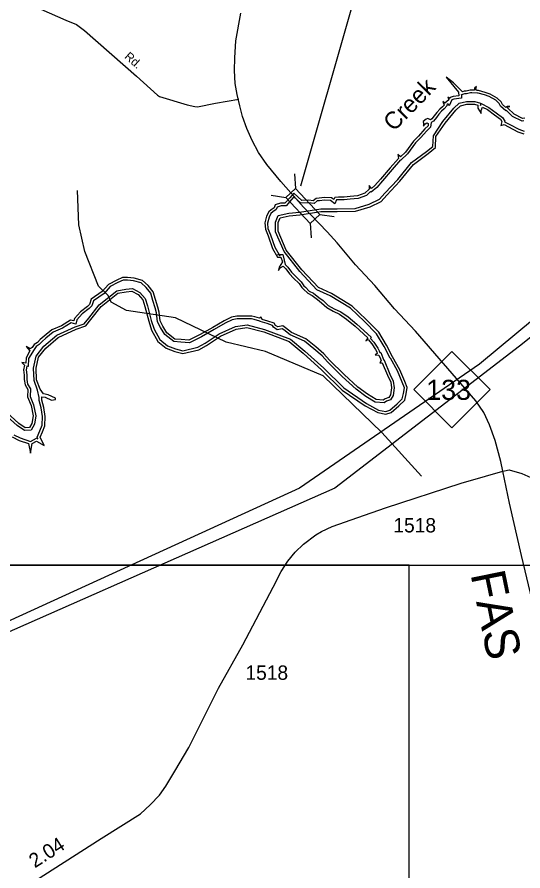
# Model space of a CAD drawing. Extents: x 2104537 to 2336408, y 34176 to 229611.
# Drawn here: x 2303967 to 2308375, y 136477 to 143913 of the extents above; entities that cross this region are included whole.
import ezdxf

# ---------------------------------------------------------------- set-up
doc = ezdxf.new("R2010")
doc.units = 0
for name, color, linetype in [('Exist Hydrographic Buffer Line', 7, 'Continuous'), ('Exist Hydrographic Creek Double Shore', 7, 'Continuous'), ('Exist Hydrographic Misc Water Feature', 7, 'Continuous'), ('Exist Road Non-System Type 51', 7, 'Continuous'), ('Exist Road Non-System Type 51 Label', 7, 'Continuous'), ('Exist Road Primary NC Attributed', 7, 'Continuous'), ('Exist Road Primary NC Label', 7, 'Continuous'), ('Exist Road Primary NC Shield CELL', 7, 'Continuous'), ('Exist Road Primary NC Shield Number Label', 7, 'Continuous'), ('Exist Road Primary NC Structure Standard Bridge CELL', 7, 'Continuous'), ('Exist Road Primary NC Structure Standard Bridge Number Label', 7, 'Continuous'), ('Exist Road Secondary Mileage Hundredths English Label', 7, 'Continuous'), ('Exist Road Secondary Type 51 Attributed', 7, 'Continuous'), ('Exist Road Secondary Type 51 Number Label', 7, 'Continuous'), ('Exist Utilities Electrical Transmission Line', 7, 'Continuous'), ('Map Preparation Inset Cut Line', 7, 'Continuous'), ('Old_Level_32', 7, 'Continuous')]:
    doc.layers.add(name, color=color, linetype=linetype)

msp = doc.modelspace()

# ---------------------------------------------------------------- linework, layer by layer
at = {"layer": 'Exist Hydrographic Buffer Line'}
for points in [[(2308383.3, 143008.7), (2308367.9, 143007), (2308285.1, 143047.2), (2308232.8, 143099.6), (2308227.1, 143094.9), (2308179.5, 143135.7), (2308166.7, 143161.4), (2308138, 143188.3), (2308081.5, 143221.4), (2308040.2, 143235.2), (2307985.1, 143250.9), (2307980.4, 143250.9), (2307929.7, 143253), (2307917.8, 143253), (2307884.2, 143244.6), (2307866.5, 143244.6), (2307841.3, 143235.6), (2307838.7, 143238.5), (2307840.8, 143206.7), (2307773.1, 143197.9), (2307757.1, 143193), (2307731, 143140.7), (2307722.8, 143157.1), (2307712.6, 143148.7), (2307715.1, 143142.4), (2307689.9, 143113.6), (2307666.6, 143094.5), (2307641.4, 143067.4), (2307621.1, 143038.9), (2307596.6, 143007.1), (2307574.3, 142996), (2307570.1, 142953.5), (2307537.4, 142923.3), (2307483, 142860.5), (2307437.6, 142817.1), (2307368.4, 142721.7), (2307310.9, 142667), (2307308.7, 142668.6), (2307236.3, 142585.4), (2307150.4, 142486.9), (2307101.1, 142429), (2307052, 142386.9), (2307047.5, 142392.7), (2307011, 142360.3), (2306938.9, 142332.3), (2306871, 142328), (2306817.9, 142321.6), (2306769, 142321.6), (2306750.1, 142320.4), (2306735.4, 142287.4), (2306699.3, 142315.5), (2306645.3, 142317.3), (2306602.5, 142313.3), (2306582.4, 142311.7), (2306554.9, 142288.8), (2306507.1, 142296.3), (2306439.2, 142292.8), (2306380, 142346.6), (2306359.8, 142323.9), (2306311, 142270.2), (2306267.1, 142270.2), (2306234.3, 142258.2), (2306225, 142235.9), (2306195.4, 142216.2), (2306178.9, 142201.4), (2306163.1, 142169.7), (2306150, 142119.1), (2306153.6, 142071.8), (2306175.6, 142015.8), (2306212.8, 141908.4), (2306255.7, 141834.8)], [(2307219.7, 140943.8), (2307165.4, 141044.1), (2307100.1, 141154.5), (2306993.2, 141261.4), (2306873.7, 141376.9), (2306696.7, 141484), (2306580.6, 141537.8), (2306430.1, 141697), (2306293.5, 141872.2), (2306219.1, 142042.9), (2306219.1, 142127.6), (2306242.1, 142185.1), (2306335.1, 142204.7), (2306427.9, 142213.1), (2306613.4, 142242.7), (2306757.5, 142242.7), (2306913.4, 142246.8), (2307034.6, 142283.2), (2307125.4, 142326.6), (2307172.8, 142378), (2307285.5, 142499.1), (2307404.2, 142645.5), (2307536.2, 142743.5), (2307590.6, 142787.1), (2307594.6, 142879.7), (2307678.5, 143003.4), (2307772.5, 143118.8), (2307820.1, 143161.7), (2307883, 143176.2), (2307955.9, 143176.2), (2308005, 143162.2), (2308005, 143142.2), (2308012.4, 143159.5), (2308077.9, 143126.8), (2308142.5, 143079.4), (2308196.5, 143038.9), (2308216.2, 143005.9), (2308215.2, 143001.7), (2308215.5, 143001.7), (2308261.3, 142976.3), (2308338.8, 142935.4), (2308387.4, 142920.5)], [(2306235.8, 141846.2), (2306281.5, 141846.2), (2306285.7, 141834.1), (2306303.6, 141757.4), (2306326.6, 141734.5), (2306358.2, 141692.2), (2306392.6, 141655.8), (2306442.3, 141608.2), (2306465.1, 141573), (2306480, 141559.9), (2306513.6, 141526.4), (2306550, 141508.2), (2306597.8, 141471.2), (2306634.2, 141443.3), (2306679.2, 141402.4), (2306730.5, 141372.7), (2306788.2, 141347.1), (2306851.5, 141301.2), (2306927.9, 141238.5), (2307053.6, 141124.6), (2307047.3, 141114.4), (2307075.8, 141082), (2307110.7, 141029.6), (2307122.9, 141007.6), (2307127.4, 140991.9), (2307136.8, 140991.3), (2307154.4, 140944.4), (2307162.6, 140925.2), (2307165.2, 140925.2), (2307214.8, 140804.6), (2307245.5, 140741), (2307252.6, 140682.8), (2307243.2, 140616.6), (2307221.9, 140580.1), (2307185.8, 140568), (2307164.8, 140552.3), (2307087.8, 140560), (2307006.9, 140609.5), (2306921.3, 140673.7), (2306800.7, 140783.8), (2306672, 140910.5), (2306624.3, 140963.4), (2306554.5, 141023), (2306471.1, 141090.2), (2306345.6, 141146.7), (2306290.9, 141188.3), (2306277.8, 141198.8), (2306232.9, 141190.6), (2306201.7, 141211.4), (2306192.8, 141227.4), (2306145, 141243.3), (2306086.5, 141261.1), (2306084.2, 141266.8), (2306081.8, 141265.3), (2306033.5, 141280.5), (2306009.4, 141284.2), (2305934.1, 141286.3), (2305884.1, 141284.3), (2305842.6, 141276.7), (2305781.2, 141247), (2305683.2, 141190.7), (2305573.8, 141129.6), (2305469, 141074.9), (2305395.3, 141081.8), (2305334.2, 141086.5), (2305254.3, 141147.7), (2305215.8, 141208.8), (2305190.4, 141259.6), (2305181.7, 141337.9), (2305171.8, 141381.8), (2305151.1, 141446), (2305131.4, 141509.1), (2305091.2, 141558.8), (2305048.3, 141598.1), (2304982.4, 141616.9), (2304929, 141620.9), (2304890.8, 141620.9), (2304845.4, 141600.1), (2304778.6, 141566.6), (2304725.2, 141505), (2304632.7, 141440.6), (2304618.7, 141398.6), (2304595, 141374.9), (2304534.5, 141327.9), (2304487.8, 141277.4), (2304480.3, 141239.9), (2304437.3, 141249.2), (2304363.8, 141202.7), (2304281.5, 141169.7), (2304217.4, 141115.6), (2304184.9, 141087.2), (2304160.3, 141060.3), (2304132.9, 141044.7), (2304116.1, 141017.3)], [(2303937.9, 140274.8), (2303995.1, 140248.1), (2304084.7, 140217.4), (2304137.5, 140246.8), (2304147.6, 140241), (2304141.2, 140253.2), (2304166.5, 140309), (2304185.9, 140359.5), (2304189.8, 140433.2), (2304177.8, 140509.4), (2304160.6, 140574.1), (2304160.6, 140601.1), (2304145.4, 140665.2), (2304114.6, 140748.7), (2304110.1, 140856), (2304132.9, 140960.6), (2304200.5, 141046.3), (2304313.6, 141142.1), (2304472.6, 141215.2), (2304551.6, 141242.8), (2304593.3, 141292.2), (2304682.7, 141407.3), (2304836.2, 141530.1), (2304914.3, 141543.9), (2304972.4, 141548.8), (2305036.4, 141514.3), (2305084.6, 141461.3), (2305102.9, 141397.2), (2305136.3, 141271.6), (2305160.6, 141194.7), (2305211.8, 141104), (2305277, 141050.3), (2305347.5, 141022.8), (2305412.1, 141007.6), (2305542, 141037.2), (2305605.5, 141072.9), (2305727.9, 141153.2), (2305870.9, 141218.3), (2305970.9, 141231.9), (2306123.3, 141192.7), (2306350.2, 141107), (2306475.1, 141003.6), (2306639.4, 140856), (2306814.4, 140683), (2307013, 140546.4), (2307117.6, 140490), (2307180.2, 140478.9), (2307216.2, 140488.8), (2307278.7, 140543.5), (2307323.9, 140588.7), (2307334.8, 140636), (2307342.1, 140683.6), (2307323.4, 140732.2), (2307282.1, 140831.4), (2307219.9, 140943.6)], [(2304116.1, 141017.3), (2304067.9, 140939.9), (2304064.9, 140870.9), (2304052.3, 140873.1), (2304045.4, 140840.6), (2304051.4, 140796.8), (2304051.4, 140757.5), (2304058.7, 140717.3), (2304083, 140675.2), (2304080.9, 140608.7), (2304111.3, 140536.5), (2304129.3, 140440), (2304117.6, 140367.3), (2304090.9, 140316.8), (2304032.5, 140313.5), (2303968.2, 140356.4), (2303826.8, 140483.1)]]:
    msp.add_lwpolyline(points, dxfattribs=at)
at = {"layer": 'Exist Hydrographic Creek Double Shore'}
for points in [[(2308390.8, 143032.6), (2308371.9, 143030.5), (2308298.6, 143066.2), (2308244.1, 143120.8), (2308244.1, 143131.2), (2308260.8, 143133.3), (2308239.9, 143135.4), (2308227.3, 143125), (2308198, 143150.1), (2308185.4, 143175.3), (2308151.8, 143206.8), (2308091, 143242.4), (2308047, 143257.1), (2307988.3, 143273.9), (2307971.6, 143273.9), (2307965.3, 143288.6), (2307969.5, 143307.5), (2307952.7, 143294.9), (2307952.7, 143276), (2307915, 143276), (2307881.4, 143267.6), (2307862.5, 143267.6), (2307847.9, 143262.4), (2307820.6, 143291.7), (2307770.3, 143340), (2307705.3, 143390.3), (2307814.3, 143258.2), (2307816.4, 143226.7), (2307768.2, 143220.4), (2307741, 143212), (2307736.8, 143203.6), (2307720, 143214.1), (2307730.5, 143193.1), (2307694.8, 143163.8), (2307676, 143178.4), (2307688.6, 143147), (2307673.9, 143130.2), (2307650.8, 143111.3), (2307623.6, 143081.9), (2307602.6, 143052.6), (2307581.6, 143025.3), (2307569.1, 143019), (2307546, 143029.5), (2307533.4, 143023.2), (2307506.2, 143004.3), (2307508.3, 142983.3), (2307508.3, 142962.4), (2307522.9, 142983.3), (2307537.6, 142991.7), (2307550.2, 142985.4), (2307548.1, 142964.5), (2307520.8, 142939.3), (2307466.3, 142876.4), (2307420.2, 142832.3), (2307351, 142736.8), (2307309.1, 142697), (2307284, 142715.9), (2307290.3, 142682.3), (2307219, 142600.5), (2307133, 142501.9), (2307084.8, 142445.2), (2307055.5, 142420.1), (2307034.5, 142447.3), (2307036.6, 142413.8), (2306998.9, 142380.2), (2306933.9, 142355), (2306868.9, 142350.8), (2306816.5, 142344.5), (2306768.3, 142344.5), (2306734.7, 142342.4), (2306726.3, 142323.6), (2306707.5, 142338.3), (2306644.6, 142340.3), (2306600.6, 142336.2), (2306573.3, 142334.1), (2306548.2, 142313.1), (2306508.3, 142319.4), (2306447.5, 142316.2), (2306378.4, 142379.2), (2306342.7, 142339.3), (2306300.8, 142293.1), (2306263.1, 142293.1), (2306216.9, 142276.4), (2306206.5, 142251.2), (2306181.3, 142234.4), (2306160.3, 142215.5), (2306141.5, 142177.8), (2306126.8, 142121.1), (2306131, 142066.6), (2306154.1, 142007.8), (2306191.8, 141898.7), (2306235.8, 141823.2)], [(2307239.9, 140954.7), (2307185.4, 141055.4), (2307118.4, 141168.7), (2307009.3, 141277.8), (2306887.8, 141395.3), (2306707.5, 141504.3), (2306594.3, 141556.8), (2306447.5, 141712), (2306313.4, 141884.1), (2306242.1, 142047.7), (2306242.1, 142123.2), (2306258.9, 142165.2), (2306338.5, 142182), (2306430.8, 142190.3), (2306615.2, 142219.7), (2306757.8, 142219.7), (2306917.1, 142223.9), (2307042.9, 142261.7), (2307139.3, 142307.8), (2307189.6, 142362.4), (2307302.8, 142484), (2307420.2, 142628.8), (2307550.2, 142725.3), (2307613.1, 142775.7), (2307617.3, 142872.2), (2307696.9, 142989.6), (2307789.2, 143102.9), (2307831.1, 143140.7), (2307885.6, 143153.3), (2307952.7, 143153.3), (2307982, 143144.9), (2307982, 143119.7), (2308011.4, 143073.5), (2308011.4, 143098.7), (2308024, 143128.1), (2308065.9, 143107.1), (2308128.8, 143061), (2308179.1, 143023.2), (2308191.7, 143002.2), (2308183.3, 142968.7), (2308212.6, 142977), (2308250.4, 142956.1), (2308330, 142914.1), (2308384.5, 142897.3)], [(2306235.8, 141823.2), (2306265.2, 141823.2), (2306279.8, 141781.3), (2306250.5, 141734.1), (2306246.3, 141704.7), (2306261, 141729.9), (2306286.1, 141742.5), (2306309.2, 141719.4), (2306340.6, 141677.4), (2306376.3, 141639.7), (2306424.5, 141593.5), (2306447.5, 141557.8), (2306464.3, 141543.2), (2306499.9, 141507.5), (2306537.7, 141488.6), (2306583.8, 141453), (2306619.4, 141425.7), (2306665.6, 141383.7), (2306720.1, 141352.3), (2306776.7, 141327.1), (2306837.5, 141283), (2306912.9, 141221.1), (2307024, 141120.4), (2307007.3, 141093.2), (2307026.1, 141103.7), (2307057.6, 141068), (2307091.1, 141017.6), (2307101.6, 140998.8), (2307105.8, 140984.1), (2307089, 140971.5), (2307120.5, 140969.4), (2307133, 140935.8), (2307139.3, 140921.1), (2307128.8, 140902.3), (2307149.8, 140902.3), (2307193.8, 140795.3), (2307223.2, 140734.4), (2307229.5, 140683), (2307221.1, 140624.3), (2307206.4, 140599.1), (2307175, 140588.6), (2307158.2, 140576), (2307095.3, 140582.3), (2307019.8, 140628.5), (2306936, 140691.4), (2306816.5, 140800.5), (2306688.6, 140926.4), (2306640.4, 140979.9), (2306569.1, 141040.7), (2306483.2, 141109.9), (2306357.4, 141166.6), (2306305, 141206.4), (2306284, 141223.2), (2306237.9, 141214.8), (2306219, 141227.4), (2306208.6, 141246.3), (2306152, 141265.2), (2306103.7, 141279.9), (2306095.4, 141300.9), (2306078.6, 141290.4), (2306038.8, 141303), (2306011.5, 141307.1), (2305933.9, 141309.2), (2305881.5, 141307.1), (2305835.4, 141298.8), (2305770.4, 141267.3), (2305671.9, 141210.6), (2305562.9, 141149.8), (2305464.4, 141098.4), (2305397.3, 141104.7), (2305342.8, 141108.9), (2305271.5, 141163.4), (2305235.9, 141220.1), (2305212.8, 141266.2), (2305204.4, 141341.8), (2305194, 141387.9), (2305173, 141452.9), (2305152, 141520.1), (2305108, 141574.6), (2305059.8, 141618.7), (2304986.4, 141639.7), (2304929.8, 141643.9), (2304885.8, 141643.9), (2304835.5, 141620.8), (2304764.2, 141585.1), (2304709.7, 141522.2), (2304613.3, 141455), (2304598.6, 141411), (2304579.7, 141392.1), (2304518.9, 141344.9), (2304466.5, 141288.3), (2304462.3, 141267.3), (2304433, 141273.6), (2304353.3, 141223.2), (2304269.5, 141189.7), (2304202.4, 141133), (2304168.9, 141103.7), (2304145.8, 141078.5), (2304116.4, 141061.7), (2304099.7, 141034.4), (2304080.8, 141023.9)], [(2303923.6, 140256.1), (2303986.5, 140226.7), (2304066.1, 140199.5), (2304082.9, 140115.5), (2304099.7, 140199.5), (2304137.4, 140220.4), (2304204.5, 140182.7), (2304166.8, 140254), (2304187.7, 140300.2), (2304208.7, 140354.7), (2304212.9, 140434.4), (2304200.3, 140514.1), (2304183.5, 140577.1), (2304183.5, 140606.5), (2304212.9, 140602.3), (2304267.4, 140577.1), (2304300.9, 140581.3), (2304300.9, 140593.9), (2304238, 140623.2), (2304196.1, 140631.6), (2304166.8, 140673.6), (2304137.4, 140753.3), (2304133.2, 140854), (2304154.2, 140950.5), (2304217.1, 141030.2), (2304326.1, 141122.5), (2304481.2, 141193.9), (2304565.1, 141223.2), (2304611.2, 141277.8), (2304699.2, 141391.1), (2304846, 141508.5), (2304917.2, 141521.1), (2304967.5, 141525.3), (2305022, 141495.9), (2305064, 141449.8), (2305080.7, 141391.1), (2305114.3, 141265.2), (2305139.4, 141185.5), (2305193.9, 141089), (2305265.2, 141030.2), (2305340.7, 141000.9), (2305412, 140984.1), (2305550.3, 141015.5), (2305617.4, 141053.3), (2305739, 141133), (2305877.3, 141196), (2305969.6, 141208.5), (2306116.3, 141170.8), (2306338.5, 141086.9), (2306460.1, 140986.2), (2306623.6, 140839.3), (2306799.7, 140665.2), (2307001, 140526.7), (2307110, 140468), (2307181.2, 140455.4), (2307227.4, 140468), (2307294.4, 140526.7), (2307344.8, 140577.1), (2307357.3, 140631.6), (2307365.7, 140686.2), (2307344.8, 140740.7), (2307302.8, 140841.4), (2307239.9, 140954.7)], [(2304080.8, 141023.9), (2304047.3, 141042.8), (2304078.7, 141007.2), (2304045.2, 140946.3), (2304043.1, 140898.1), (2304007.4, 140904.4), (2304030.5, 140881.3), (2304022.1, 140841.4), (2304028.4, 140795.3), (2304028.4, 140755.4), (2304036.8, 140709.3), (2304059.8, 140669.4), (2304057.8, 140604.4), (2304089.2, 140529.9), (2304106, 140439.7), (2304095.5, 140374.6), (2304076.6, 140339), (2304038.9, 140336.9), (2303982.3, 140374.6), (2303841.8, 140500.5)]]:
    msp.add_lwpolyline(points, dxfattribs=at)
at = {"layer": 'Exist Hydrographic Misc Water Feature'}
msp.add_lwpolyline([(2307491.2, 139914.1), (2307146.1, 140294.7), (2306634.1, 140790.1), (2306132.1, 140999.8), (2305790.1, 141081.9), (2305346.2, 141293.8), (2304921.1, 141357.8), (2304787.2, 141429.3), (2304761.2, 141488.9), (2304677.1, 141569.2), (2304558.2, 141870), (2304505, 142103.9), (2304494.2, 142402.6)], dxfattribs=at)
at = {"layer": 'Exist Road Non-System Type 51'}
for points in [[(2302508.8, 144656.3), (2302543.1, 144632.7), (2302619.7, 144591.8), (2302692.4, 144559.5), (2302810.2, 144534.9), (2304174.3, 143982.6), (2304392, 143887.2), (2304485.7, 143848.9), (2304555.8, 143795.5), (2305007.7, 143397.2), (2305190.1, 143232.4), (2305208.6, 143221), (2305449.7, 143148.8), (2305516.3, 143133.4), (2305540.3, 143132.4), (2305695.3, 143162.5), (2305899.7, 143196.5)], [(2308188.6, 139955.8), (2308253.9, 139970.5), (2308365.5, 139938.8), (2308495.8, 139880)]]:
    msp.add_lwpolyline(points, dxfattribs=at)
at = {"layer": 'Exist Road Primary NC Attributed'}
for points in [[(2306464.2, 142256.7), (2306266.8, 142481.2), (2306143.9, 142628.7), (2306072.3, 142733.1), (2306017, 142837.6), (2305969.9, 142942.1), (2305932, 143046.8), (2305907.4, 143139), (2305884.9, 143237.3), (2305868.5, 143335.6), (2305862.4, 143446.3), (2305864.4, 143558.9), (2305874.7, 143706.4), (2305915.6, 143948.2)], [(2308198.7, 139958.1), (2308183.9, 140043.9), (2308132.7, 140224.2), (2308083.6, 140361.4), (2308034.4, 140470), (2307964.8, 140572.4), (2307440, 141176.6), (2307256.4, 141371.5), (2307084.2, 141574.8), (2306917, 141754.2), (2306757.4, 141947.8), (2306668.4, 142042.2), (2306464.2, 142256.7)], [(2309084.9, 136079.8), (2308883.2, 136978.4), (2308644.6, 138008.8), (2308580.9, 138297.6), (2308502.8, 138639.7), (2308363.5, 139224.6), (2308259.6, 139678.6), (2308198.7, 139958.1)]]:
    msp.add_lwpolyline(points, dxfattribs=at)
at = {"layer": 'Exist Road Primary NC Shield CELL'}
msp.add_lwpolyline([(2307423.2, 140669), (2307756.2, 141002), (2308089.2, 140669), (2307756.2, 140336)], close=True, dxfattribs=at)
at = {"layer": 'Exist Road Primary NC Structure Standard Bridge CELL'}
for p, q in [((2306383.5, 142549), (2306393.2, 142421.2)), ((2306181.9, 142360.7), (2306308.6, 142342.2)), ((2306604.2, 142194.3), (2306730.9, 142175.8)), ((2306521.5, 142117), (2306531.2, 141989.3))]:
    msp.add_line(p, q, dxfattribs=at)
msp.add_lwpolyline([(2306393.2, 142421.2), (2306604.6, 142194.7), (2306520, 142115.6), (2306308.6, 142342.2)], close=True, dxfattribs=at)
at = {"layer": 'Exist Road Primary NC Structure Standard Bridge Number Label'}
msp.add_line((2306439.1, 142442.8), (2306896.1, 144037.3), dxfattribs=at)
at = {"layer": 'Exist Road Secondary Type 51 Attributed'}
msp.add_lwpolyline([(2304055.1, 136347.9), (2304699.2, 136758.9), (2305042.1, 136975.7), (2305126.7, 137053.3), (2305208.9, 137137.9), (2305263, 137215.5), (2305342.9, 137344.8), (2305462.7, 137551.7), (2305723.6, 138069), (2305933.5, 138446.3), (2306199.7, 138946.9), (2306269.3, 139086.2), (2306326.7, 139174.3), (2306389.6, 139252.6), (2306461.8, 139321.8), (2306569.7, 139403.8), (2306619.5, 139434.4), (2306711.6, 139475.4), (2306936.9, 139555.3), (2307176.5, 139639.5), (2307836.5, 139853.9), (2308048.8, 139916.1), (2308198.7, 139958.1)], dxfattribs=at)
at = {"layer": 'Exist Utilities Electrical Transmission Line'}
for points in [[(2317344.9, 146939.5), (2314526.6, 145600), (2313077.9, 144905.1), (2311807.7, 143897.3), (2309108.7, 141812.4), (2307997.4, 140889), (2306429.6, 139811.8), (2302621.4, 138072.6), (2302302.7, 137927.6), (2301461.6, 137547.3), (2300618.4, 137159.2), (2300417.2, 137067.6), (2300389.3, 136745.7), (2300356.4, 136372.3)], [(2317376.9, 146821.6), (2314536.5, 145461), (2313077.9, 144756.1), (2311827.6, 143788.1), (2309158.4, 141693.2), (2308344.7, 141047.9), (2306737.2, 139811.8), (2302755.2, 138057.6), (2302514.4, 137951.1), (2302091.7, 137768), (2301671.1, 137577), (2300853.9, 137213), (2300491, 137048.5), (2300446.9, 136582.3), (2300423.8, 136319)]]:
    msp.add_lwpolyline(points, dxfattribs=at)
at = {"layer": 'Map Preparation Inset Cut Line'}
for points in [[(2308594.2, 165448.9), (2259992.9, 165448.9), (2259992.9, 139140.9), (2308594.2, 139140.9)], [(2259069.2, 139140.9), (2259069.2, 100213), (2262949.2, 100213), (2262949.2, 95146.7), (2307382.8, 95146.7), (2307382.8, 139140.9)]]:
    msp.add_lwpolyline(points, close=True, dxfattribs=at)

# ---------------------------------------------------------------- texts
at = {"layer": 'Exist Road Non-System Type 51 Label'}
msp.add_text('Rd.', height=75, rotation=318.60781, dxfattribs=at).set_placement((2304897.1, 143560.3))
at = {"layer": 'Exist Road Primary NC Label'}
msp.add_text('FAS', height=300, rotation=281.46595, dxfattribs=at).set_placement((2307917.5, 139062.6))
at = {"layer": 'Exist Road Primary NC Shield Number Label'}
msp.add_text('133', height=175, dxfattribs=at).set_placement((2307532.4, 140579.3))
at = {"layer": 'Exist Road Secondary Mileage Hundredths English Label'}
msp.add_text('2.04', height=125, rotation=32.5413, dxfattribs=at).set_placement((2304121.4, 136498.5))
at = {"layer": 'Exist Road Secondary Type 51 Number Label'}
for p in [(2307246.1, 139424.8), (2305957, 138141.5)]:
    msp.add_text('1518', height=125, dxfattribs=at).set_placement(p)
at = {"layer": 'Old_Level_32'}
msp.add_text('Creek', height=150, rotation=45.60731, dxfattribs=at).set_placement((2307249.9, 142909.6))

doc.saveas('drawing.dxf')
